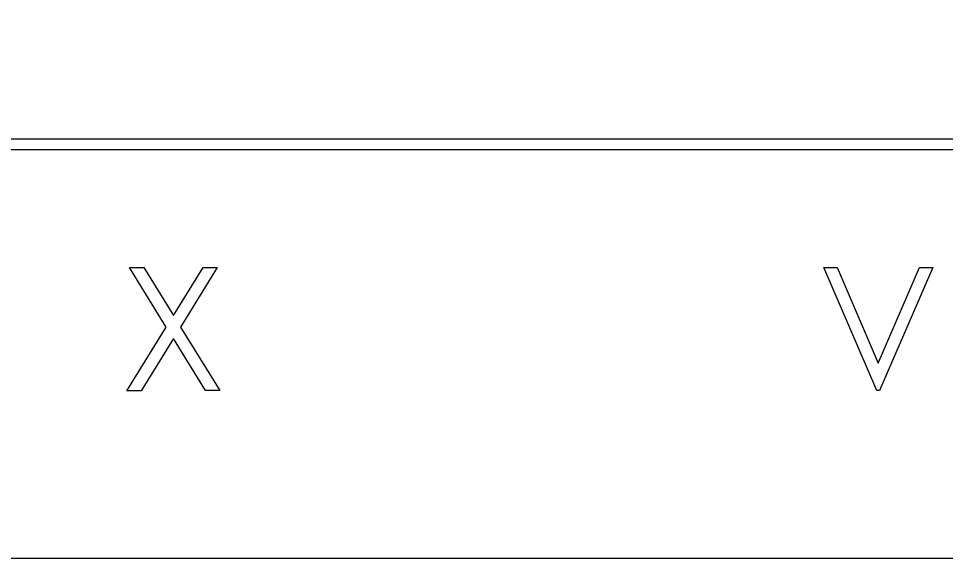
# Model space of a CAD drawing. Extents: x -7.1 to 34, y 0 to 22.
# Drawn here: x 4.7472 to 5.1643, y 0.5 to 0.7428 of the extents above; entities that cross this region are included whole.
import ezdxf

# ---------------------------------------------------------------- set-up
doc = ezdxf.new("R2010")
doc.units = 0
for name, color, linetype in [('Default', 7, 'Continuous'), ('SH_Border', 7, 'Continuous'), ('SH_Data', 7, 'Continuous')]:
    doc.layers.add(name, color=color, linetype=linetype)

# ---------------------------------------------------------------- blocks, each defined once
blk = doc.blocks.new('A$C485D5FB4')
at = {"layer": 'Default'}
for p, q in [((0.001375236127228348, 0.03374755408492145), (0.5770506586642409, 0.03374755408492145)), ((0.5770506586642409, 0.03227860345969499), (0.001375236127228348, 0.03227860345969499)), ((0.392420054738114, 0.008909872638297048), (0.38757416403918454, 0.016753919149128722)), ((0.38757416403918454, 0.016753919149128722), (0.38944837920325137, 0.016753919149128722)), ((0.38944837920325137, 0.016753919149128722), (0.3933586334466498, 0.010426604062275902)), ((0.3933586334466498, 0.010426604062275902), (0.3972777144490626, 0.016753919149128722)), ((0.3991548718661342, 0.016753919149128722), (0.3942972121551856, 0.008908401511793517)), ((0.3972777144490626, 0.016753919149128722), (0.3991548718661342, 0.016753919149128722)), ((0.48623673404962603, 0.0005126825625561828), (0.4792694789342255, 0.016753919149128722)), ((0.4792694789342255, 0.016753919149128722), (0.48100835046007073, 0.016753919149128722)), ((0.48100835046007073, 0.016753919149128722), (0.4864220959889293, 0.004136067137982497)), ((0.4864220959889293, 0.004136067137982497), (0.49190939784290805, 0.016753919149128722)), ((0.493651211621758, 0.016753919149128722), (0.48658980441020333, 0.0005126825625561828)), ((0.49190939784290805, 0.016753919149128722), (0.493651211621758, 0.016753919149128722)), ((0.38722109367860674, 0.0005126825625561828), (0.392420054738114, 0.008909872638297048)), ((0.39429721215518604, 0.008908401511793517), (0.3994844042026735, 0.0005126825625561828)), ((0.3933586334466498, 0.007391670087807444), (0.38909825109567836, 0.0005126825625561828)), ((0.3976101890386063, 0.0005126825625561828), (0.3933586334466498, 0.007391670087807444)), ((0.38909825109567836, 0.0005126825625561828), (0.38722109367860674, 0.0005126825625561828)), ((0.39948440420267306, 0.0005126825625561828), (0.3976101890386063, 0.0005126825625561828)), ((0.48658980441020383, 0.0005126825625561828), (0.48623673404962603, 0.0005126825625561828))]:
    blk.add_line(p, q, dxfattribs=at)

msp = doc.modelspace()

# ---------------------------------------------------------------- linework, layer by layer
at = {"layer": 'SH_Border'}
msp.add_lwpolyline([(1.5, 21.5), (33.5, 21.5), (33.5, 0.5), (1.5, 0.5)], close=True, dxfattribs=at)

# ---------------------------------------------------------------- block references
at = {"layer": 'SH_Data', "xscale": 3.407655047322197, "yscale": 3.407655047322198, "rotation": 0.001699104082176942}
msp.add_blockref('A$C485D5FB4', (3.476413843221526, 0.5736659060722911), dxfattribs=at)

doc.saveas('drawing.dxf')
